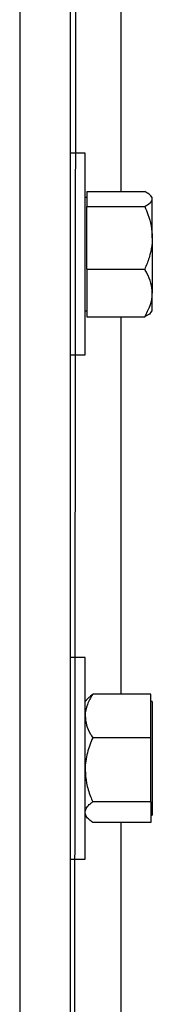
# Model space of a CAD drawing. Header units: inches. Extents: x 170 to 284, y 215 to 248.
# Tile 384 of 656: x 206.7381 to 206.7831, y 221.5559 to 221.8902. Entities that reach past the tile are written whole.
import ezdxf

# ---------------------------------------------------------------- set-up
doc = ezdxf.new("R2010")
doc.units = ezdxf.units.IN
doc.header["$LTSCALE"] = 0.25
doc.header["$MEASUREMENT"] = 0
doc.layers.add('RH FRONT OF HOOD', color=7, linetype='Continuous')

msp = doc.modelspace()

# ---------------------------------------------------------------- linework, layer by layer
at = {"layer": 'RH FRONT OF HOOD'}
for p, q in [((206.7552119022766, 220.1328032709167), (206.7598002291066, 224.3934313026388)), ((206.7552119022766, 224.3487565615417), (206.7552119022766, 220.1328032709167)), ((206.7380912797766, 224.3444764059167), (206.7380912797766, 220.1328032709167)), ((206.7723325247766, 221.9600241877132), (206.7723325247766, 221.8319185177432)), ((206.7602796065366, 221.8448655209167), (206.7552119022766, 221.8448655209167)), ((206.7602796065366, 221.8106242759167), (206.7602796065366, 221.8448655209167)), ((206.7608274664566, 221.8319185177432), (206.7608274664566, 221.8293739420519)), ((206.7608274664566, 221.8319185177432), (206.7804819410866, 221.8319185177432)), ((206.7608274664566, 221.8298849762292), (206.7602796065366, 221.8298849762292)), ((206.7608274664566, 221.8293739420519), (206.7608274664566, 221.8268293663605)), ((206.7830500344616, 221.8298849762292), (206.7825928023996, 221.8304154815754)), ((206.7830500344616, 221.8293739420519), (206.7830500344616, 221.8298849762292)), ((206.7830500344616, 221.8161822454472), (206.7830500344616, 221.8293739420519)), ((206.7608274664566, 221.8161822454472), (206.7608274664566, 221.8268293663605)), ((206.7608274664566, 221.8268293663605), (206.7804819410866, 221.8268293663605)), ((206.7608274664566, 221.8055351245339), (206.7608274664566, 221.8161822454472)), ((206.7830500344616, 221.8161822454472), (206.7830500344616, 221.797432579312)), ((206.7602796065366, 221.7763830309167), (206.7602796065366, 221.8106242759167)), ((206.7608274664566, 221.8055351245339), (206.7608274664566, 221.797432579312)), ((206.7608274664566, 221.8055351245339), (206.7804819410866, 221.8055351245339)), ((206.7608274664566, 221.797432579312), (206.7608274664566, 221.7893300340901)), ((206.7830500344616, 221.7913635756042), (206.7830500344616, 221.797432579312)), ((206.7602796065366, 221.7913635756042), (206.7608274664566, 221.7913635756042)), ((206.7608274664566, 221.7893300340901), (206.7804819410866, 221.7893300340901)), ((206.7723325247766, 221.7893300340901), (206.7723325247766, 221.661204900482)), ((206.7825928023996, 221.790833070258), (206.7830500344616, 221.7913635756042)), ((206.7552119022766, 221.7763830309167), (206.7602796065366, 221.7763830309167)), ((206.7602796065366, 221.6736592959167), (206.7552119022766, 221.6736592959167)), ((206.7602796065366, 221.6394180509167), (206.7602796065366, 221.6736592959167)), ((206.7825021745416, 221.661204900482), (206.7628476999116, 221.661204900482)), ((206.7825021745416, 221.6538233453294), (206.7825021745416, 221.661204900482)), ((206.7611750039, 221.6597176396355), (206.7602796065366, 221.6586787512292)), ((206.7830500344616, 221.6586787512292), (206.7825021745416, 221.6586787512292)), ((206.7830500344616, 221.6586787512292), (206.7830500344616, 221.6211430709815)), ((206.7825021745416, 221.6464417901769), (206.7825021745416, 221.6538233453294)), ((206.7825021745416, 221.6464417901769), (206.7628476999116, 221.6464417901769)), ((206.7825021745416, 221.6355483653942), (206.7825021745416, 221.6464417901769)), ((206.7602796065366, 221.6051768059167), (206.7602796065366, 221.6394180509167)), ((206.7825021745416, 221.6246549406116), (206.7825021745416, 221.6355483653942)), ((206.7825021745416, 221.6246549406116), (206.7628476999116, 221.6246549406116)), ((206.7825021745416, 221.6246549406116), (206.7825021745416, 221.6211430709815)), ((206.7825021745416, 221.6211430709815), (206.7825021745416, 221.6176312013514)), ((206.7830500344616, 221.6211430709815), (206.7830500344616, 221.6201573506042)), ((206.7602796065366, 221.6201573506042), (206.7611750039, 221.6191184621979)), ((206.7825021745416, 221.6176312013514), (206.7628476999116, 221.6176312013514)), ((206.7723325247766, 221.6176312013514), (206.7723325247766, 221.4897689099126)), ((206.7825021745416, 221.6201573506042), (206.7830500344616, 221.6201573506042)), ((206.7552119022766, 221.6051768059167), (206.7602796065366, 221.6051768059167))]:
    msp.add_line(p, q, dxfattribs=at)
for points, knots in [([(206.7830500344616, 221.8293739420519), (206.7829523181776, 221.8297301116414), (206.7827533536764, 221.8304553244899), (206.7816015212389, 221.8312985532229), (206.7807342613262, 221.8317787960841), (206.7804819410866, 221.8319185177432)], [0, 0, 0, 0, 0.4062905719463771, 0.8272664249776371, 1, 1, 1, 1]), ([(206.7804819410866, 221.8268293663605), (206.7811564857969, 221.8272250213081), (206.7825301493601, 221.8280307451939), (206.7830452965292, 221.8289106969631), (206.7830499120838, 221.8293619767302), (206.7830500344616, 221.8293739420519)], [0, 0, 0, 0, 0.4843414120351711, 0.9863277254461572, 1, 1, 1, 1]), ([(206.7804819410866, 221.8268293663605), (206.7808634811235, 221.8259279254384), (206.7817662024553, 221.8237951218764), (206.7828069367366, 221.8202410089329), (206.782968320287, 221.8175465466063), (206.7830500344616, 221.8161822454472)], [0, 0, 0, 0, 0.2654599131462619, 0.6280764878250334, 1, 1, 1, 1]), ([(206.7830500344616, 221.8161822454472), (206.7830472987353, 221.8159383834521), (206.7830294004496, 221.8143429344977), (206.7826076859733, 221.8113654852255), (206.781580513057, 221.80807603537), (206.7807535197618, 221.8061632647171), (206.7804819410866, 221.8055351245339)], [0, 0, 0, 0, 0.06653229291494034, 0.4352825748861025, 0.8145508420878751, 1, 1, 1, 1]), ([(206.7830500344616, 221.797432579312), (206.7829523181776, 221.7985667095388), (206.7827533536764, 221.8008759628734), (206.7816015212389, 221.8035610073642), (206.7807342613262, 221.805090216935), (206.7804819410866, 221.8055351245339)], [0, 0, 0, 0, 0.4062905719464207, 0.8272664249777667, 1, 1, 1, 1]), ([(206.7804819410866, 221.7893300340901), (206.7811564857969, 221.7905898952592), (206.7825301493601, 221.7931555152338), (206.7830452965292, 221.7959574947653), (206.7830499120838, 221.7973944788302), (206.7830500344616, 221.797432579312)], [0, 0, 0, 0, 0.4843414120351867, 0.9863277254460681, 1, 1, 1, 1]), ([(206.7825865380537, 221.7908384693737), (206.7825827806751, 221.7908298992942), (206.7824181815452, 221.7904544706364), (206.7815823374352, 221.7899507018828), (206.7807299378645, 221.789469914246), (206.7804819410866, 221.7893300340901)], [0, 0, 0, 0, 0.01629425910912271, 0.7138010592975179, 1, 1, 1, 1]), ([(206.7628476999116, 221.661204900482), (206.7621731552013, 221.6600571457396), (206.7607994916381, 221.6577198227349), (206.760284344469, 221.6551671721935), (206.7602797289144, 221.65385805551), (206.7602796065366, 221.6538233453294)], [0, 0, 0, 0, 0.4843414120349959, 0.9863277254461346, 1, 1, 1, 1]), ([(206.761230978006, 221.6596985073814), (206.7614807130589, 221.6599952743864), (206.7619130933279, 221.6605090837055), (206.7625701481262, 221.6609982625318), (206.7628476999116, 221.661204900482)], [0, 0, 0, 0, 0.577581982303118, 1, 1, 1, 1]), ([(206.7602796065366, 221.6538233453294), (206.7603773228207, 221.652790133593), (206.7605762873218, 221.6506863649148), (206.7617281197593, 221.6482402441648), (206.762595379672, 221.6468471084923), (206.7628476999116, 221.6464417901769)], [0, 0, 0, 0, 0.4062905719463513, 0.8272664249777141, 1, 1, 1, 1]), ([(206.7628476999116, 221.6464417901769), (206.7621731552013, 221.6447479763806), (206.7607994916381, 221.6412986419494), (206.760284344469, 221.6375315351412), (206.7602797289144, 221.6355995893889), (206.7602796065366, 221.6355483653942)], [0, 0, 0, 0, 0.4843414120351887, 0.9863277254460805, 1, 1, 1, 1]), ([(206.7602796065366, 221.6355483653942), (206.7603773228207, 221.6340235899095), (206.7605762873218, 221.630918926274), (206.7617281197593, 221.6273090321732), (206.762595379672, 221.6252530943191), (206.7628476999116, 221.6246549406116)], [0, 0, 0, 0, 0.4062905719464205, 0.8272664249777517, 1, 1, 1, 1]), ([(206.7602796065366, 221.6211430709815), (206.7602823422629, 221.6212235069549), (206.7603002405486, 221.6217497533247), (206.7607219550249, 221.6227318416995), (206.7617491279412, 221.6238168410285), (206.7625761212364, 221.6244477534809), (206.7628476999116, 221.6246549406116)], [0, 0, 0, 0, 0.06653229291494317, 0.4352825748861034, 0.8145508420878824, 1, 1, 1, 1]), ([(206.7628476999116, 221.6176312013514), (206.7624661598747, 221.6179285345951), (206.761563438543, 221.618632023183), (206.7605227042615, 221.6198043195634), (206.7603613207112, 221.6206930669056), (206.7602796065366, 221.6211430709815)], [0, 0, 0, 0, 0.2654599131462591, 0.6280764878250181, 1, 1, 1, 1])]:
    msp.add_open_spline(points, degree=3, knots=knots, dxfattribs=at)

doc.saveas('drawing.dxf')
